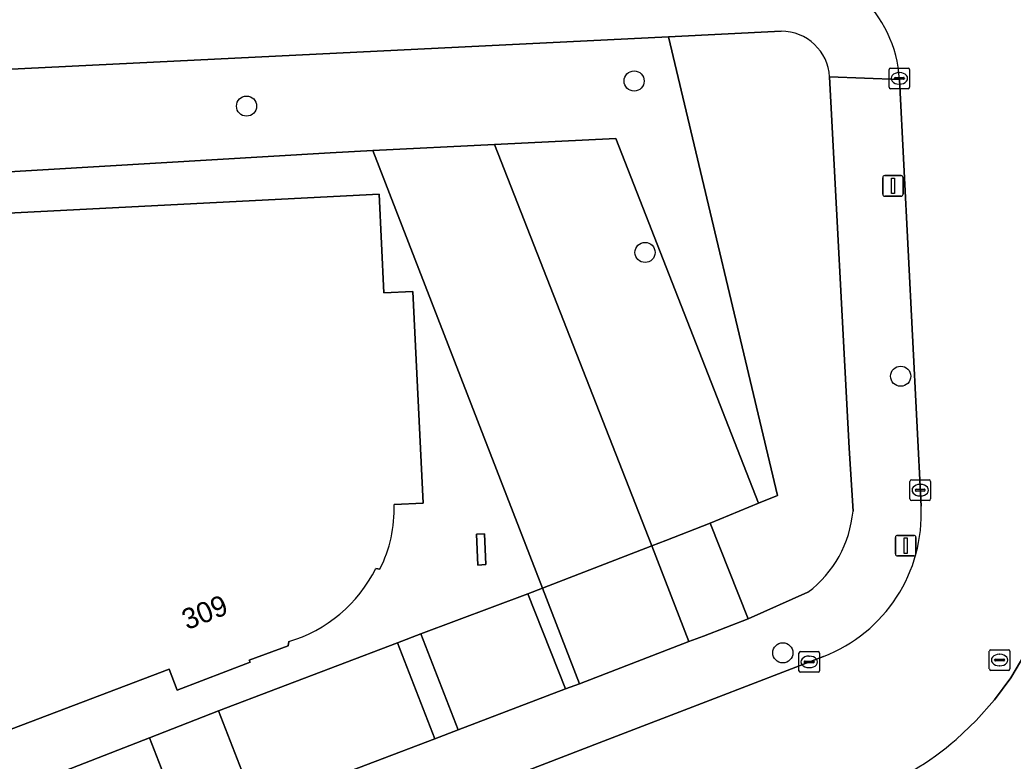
# Model space of a CAD drawing. Extents: x 161248 to 161848, y 384871 to 385383.
# Drawn here: x 161346.09 to 161394.3, y 385303.54 to 385339.5 of the extents above; entities that cross this region are included whole.
import ezdxf

# ---------------------------------------------------------------- set-up
doc = ezdxf.new("R2010")
doc.units = 0
for name, color, linetype in [('IMGEO_Boom', 7, 'Continuous'), ('IMGEO_Erf', 7, 'Continuous'), ('IMGEO_Groenvoorziening', 7, 'Continuous'), ('IMGEO_Kolk', 7, 'Continuous'), ('IMGEO_Lichtmast', 7, 'Continuous'), ('IMGEO_Muur', 7, 'Continuous'), ('IMGEO_Pand', 7, 'Continuous'), ('IMGEO_Pand_nummerreeks', 7, 'Continuous'), ('IMGEO_Parkeervlak_open', 7, 'Continuous'), ('IMGEO_Rijbaan_lokaal_open', 7, 'Continuous'), ('IMGEO_Rioolput', 7, 'Continuous'), ('IMGEO_Voetpad_open', 7, 'Continuous')]:
    doc.layers.add(name, color=color, linetype=linetype)

msp = doc.modelspace()

# ---------------------------------------------------------------- linework, layer by layer
at = {"layer": 'IMGEO_Boom'}
for centre in [(161375.901, 385336.536), (161357.09, 385335.318), (161376.431, 385328.218), (161388.837, 385322.213), (161383.12, 385308.792)]:
    msp.add_circle(centre, 0.489, dxfattribs=at)
at = {"layer": 'IMGEO_Erf'}
for points in [[(161363.214, 385333.159), (161361.151, 385333.056), (161338.98, 385331.746), (161339.195, 385329.807), (161363.523, 385331.042), (161363.758, 385326.266), (161365.156, 385326.33), (161365.668, 385316.057), (161364.248, 385315.991)], [(161359.136, 385309.338), (161359.113, 385309.131), (161357.21, 385308.445), (161357.263, 385308.334), (161353.721, 385306.981), (161353.329, 385308.005), (161341.943, 385303.675), (161342.253, 385300.73), (161342.45, 385300.807), (161343.848, 385301.35), (161352.373, 385304.672), (161354.992, 385305.692), (161355.731, 385305.973), (161364.421, 385309.284), (161365.542, 385309.711), (161370.74, 385311.66), (161371.446, 385311.929), (161363.214, 385333.159)], [(161363.555, 385312.846), (161363.368, 385312.892)]]:
    msp.add_lwpolyline(points, dxfattribs=at)
msp.add_lwpolyline([(161368.248, 385314.544), (161368.639, 385314.561), (161368.711, 385313.075), (161368.321, 385313.051)], close=True, dxfattribs=at)
for centre, radius, start, end in [((161357.926, 385315.735), 6.328, 332.8311, 2.3159), ((161357.166, 385315.98), 6.928, 286.5174, 333.5292)]:
    msp.add_arc(centre, radius, start, end, dxfattribs=at)
at = {"layer": 'IMGEO_Groenvoorziening'}
for points in [[(161383.037, 385338.948), (161377.566, 385338.678), (161382.867, 385316.429), (161381.942, 385316.048), (161379.589, 385315.08), (161381.442, 385310.439), (161384.338, 385311.736)], [(161386.525, 385315.672), (161386.346, 385318.723), (161385.386, 385336.732)]]:
    msp.add_lwpolyline(points, dxfattribs=at)
msp.add_lwpolyline([(161377.566, 385338.678), (161338.425, 385336.75), (161338.98, 385331.746), (161361.151, 385333.056), (161363.214, 385333.159), (161369.13, 385333.454), (161375.009, 385333.746), (161381.942, 385316.048), (161382.867, 385316.429)], close=True, dxfattribs=at)
for centre, radius, start, end in [((161383.046, 385336.605), 2.343, 3.1079, 90.2297), ((161380.953, 385316.193), 5.597, 307.2206, 354.6628)]:
    msp.add_arc(centre, radius, start, end, dxfattribs=at)
at = {"layer": 'IMGEO_Kolk'}
for p, q in [((161388.273, 385336.238), (161388.273, 385337.09)), ((161388.348, 385337.164), (161389.2, 385337.164)), ((161388.761, 385336.944), (161388.786, 385336.944)), ((161389.274, 385337.09), (161389.274, 385336.238)), ((161388.532, 385336.658), (161388.532, 385336.67)), ((161388.97, 385336.621), (161388.572, 385336.621)), ((161388.575, 385336.707), (161388.973, 385336.707)), ((161388.784, 385336.384), (161388.759, 385336.384)), ((161389.016, 385336.67), (161389.016, 385336.658)), ((161389.2, 385336.164), (161388.348, 385336.164)), ((161389.289, 385316.259), (161389.289, 385317.111)), ((161389.364, 385317.185), (161390.216, 385317.185)), ((161390.29, 385317.111), (161390.29, 385316.259)), ((161389.548, 385316.679), (161389.548, 385316.691)), ((161389.986, 385316.642), (161389.588, 385316.642)), ((161389.591, 385316.728), (161389.989, 385316.728)), ((161389.777, 385316.965), (161389.802, 385316.965)), ((161390.032, 385316.691), (161390.032, 385316.679)), ((161390.216, 385316.185), (161389.364, 385316.185)), ((161389.8, 385316.405), (161389.775, 385316.405)), ((161383.974, 385308.853), (161384.826, 385308.853)), ((161383.899, 385307.927), (161383.899, 385308.779)), ((161384.158, 385308.347), (161384.158, 385308.359)), ((161384.201, 385308.396), (161384.599, 385308.396)), ((161384.387, 385308.633), (161384.412, 385308.633)), ((161384.642, 385308.359), (161384.642, 385308.347)), ((161384.9, 385308.779), (161384.9, 385307.927)), ((161384.596, 385308.31), (161384.198, 385308.31)), ((161384.41, 385308.073), (161384.385, 385308.073)), ((161384.826, 385307.853), (161383.974, 385307.853))]:
    msp.add_line(p, q, dxfattribs=at)
for points in [[(161388.273, 385336.238), (161388.273, 385337.09)], [(161388.348, 385337.164), (161389.2, 385337.164)], [(161389.274, 385337.09), (161389.274, 385336.238)], [(161389.2, 385336.164), (161388.348, 385336.164)], [(161389.289, 385316.259), (161389.289, 385317.111)], [(161389.364, 385317.185), (161390.216, 385317.185)], [(161390.29, 385317.111), (161390.29, 385316.259)], [(161390.216, 385316.185), (161389.364, 385316.185)], [(161383.974, 385308.853), (161384.826, 385308.853)], [(161383.899, 385307.927), (161383.899, 385308.779)], [(161384.9, 385308.779), (161384.9, 385307.927)], [(161384.826, 385307.853), (161383.974, 385307.853)]]:
    msp.add_lwpolyline(points, dxfattribs=at)
for centre, radius, start, end in [((161388.35, 385337.088), 0.0765, 91.552, 178.448), ((161388.35, 385337.088), 0.0765, 91.552, 178.448), ((161389.198, 385337.088), 0.0765, 1.552, 88.448), ((161389.198, 385337.088), 0.0765, 1.552, 88.448), ((161388.572, 385336.667), 0.0403, 85.8775, 175.7526), ((161388.569, 385336.657), 0.0366, 178.938, 274.7102), ((161388.973, 385336.664), 0.043, 264.8664, 352.4533), ((161388.977, 385336.669), 0.0386, 1.7309, 96.639), ((161388.35, 385336.24), 0.0765, 181.552, 268.448), ((161388.35, 385336.24), 0.0765, 181.552, 268.448), ((161389.198, 385336.24), 0.0765, 271.552, 358.448), ((161389.198, 385336.24), 0.0765, 271.552, 358.448), ((161389.366, 385317.109), 0.0765, 91.552, 178.448), ((161389.366, 385317.109), 0.0765, 91.552, 178.448), ((161390.214, 385317.109), 0.0765, 1.552, 88.448), ((161390.214, 385317.109), 0.0765, 1.552, 88.448), ((161389.588, 385316.688), 0.0403, 85.8775, 175.7526), ((161389.585, 385316.678), 0.0366, 178.938, 274.7102), ((161389.989, 385316.685), 0.043, 264.8664, 352.4533), ((161389.993, 385316.69), 0.0386, 1.7309, 96.639), ((161389.366, 385316.261), 0.0765, 181.552, 268.448), ((161389.366, 385316.261), 0.0765, 181.552, 268.448), ((161390.214, 385316.261), 0.0765, 271.552, 358.448), ((161390.214, 385316.261), 0.0765, 271.552, 358.448), ((161383.976, 385308.777), 0.0765, 91.552, 178.448), ((161383.976, 385308.777), 0.0765, 91.552, 178.448), ((161384.824, 385308.777), 0.0765, 1.552, 88.448), ((161384.824, 385308.777), 0.0765, 1.552, 88.448), ((161384.198, 385308.356), 0.0403, 85.8775, 175.7526), ((161384.603, 385308.358), 0.0386, 1.7309, 96.639), ((161383.976, 385307.929), 0.0765, 181.552, 268.448), ((161383.976, 385307.929), 0.0765, 181.552, 268.448), ((161384.195, 385308.346), 0.0366, 178.938, 274.7102), ((161384.599, 385308.353), 0.043, 264.8664, 352.4533), ((161384.824, 385307.929), 0.0765, 271.552, 358.448), ((161384.824, 385307.929), 0.0765, 271.552, 358.448)]:
    msp.add_arc(centre, radius, start, end, dxfattribs=at)
for centre, major_axis, ratio, start_param, end_param in [((161388.76, 385336.664), (-0.387, 0.002), 0.722429, 4.712389, 7.853982), ((161388.785, 385336.664), (-0.39, 0.002), 0.717154, 1.570796, 4.712389), ((161389.776, 385316.685), (-0.387, 0.002), 0.722429, 4.712389, 7.853982), ((161389.801, 385316.685), (-0.39, 0.002), 0.717154, 1.570796, 4.712389), ((161384.386, 385308.353), (-0.387, 0.002), 0.722429, 4.712389, 7.853982), ((161384.411, 385308.353), (-0.39, 0.002), 0.717154, 1.570796, 4.712389)]:
    msp.add_ellipse(centre, major_axis=major_axis, ratio=ratio, start_param=start_param, end_param=end_param, dxfattribs=at)
at = {"layer": 'IMGEO_Lichtmast'}
for p, q in [((161387.966, 385331.046), (161387.966, 385331.846)), ((161387.966, 385331.846), (161387.966, 385331.046)), ((161388.066, 385331.946), (161388.856, 385331.946)), ((161388.856, 385331.946), (161388.066, 385331.946)), ((161388.956, 385331.846), (161388.956, 385331.046)), ((161388.956, 385331.046), (161388.956, 385331.846)), ((161388.856, 385330.946), (161388.066, 385330.946)), ((161388.066, 385330.946), (161388.856, 385330.946)), ((161388.587, 385313.592), (161388.587, 385314.392)), ((161388.587, 385314.392), (161388.587, 385313.592)), ((161388.687, 385314.492), (161389.477, 385314.492)), ((161389.477, 385314.492), (161388.687, 385314.492)), ((161389.577, 385314.392), (161389.577, 385313.592)), ((161389.577, 385313.592), (161389.577, 385314.392)), ((161389.477, 385313.492), (161388.687, 385313.492)), ((161388.687, 385313.492), (161389.477, 385313.492))]:
    msp.add_line(p, q, dxfattribs=at)
for points in [[(161388.386, 385331.821), (161388.536, 385331.821), (161388.536, 385331.071), (161388.386, 385331.071), (161388.386, 385331.821)], [(161389.007, 385314.367), (161389.157, 385314.367), (161389.157, 385313.617), (161389.007, 385313.617), (161389.007, 385314.367)]]:
    msp.add_lwpolyline(points, dxfattribs=at)
for centre, start, end in [((161388.066, 385331.846), 90, 180), ((161388.066, 385331.846), 90, 180), ((161388.856, 385331.846), 0, 90), ((161388.856, 385331.846), 360, 90), ((161388.066, 385331.046), 180, 270), ((161388.066, 385331.046), 180, 270), ((161388.856, 385331.046), 270, 0), ((161388.856, 385331.046), 270, 0), ((161388.687, 385314.392), 90, 180), ((161388.687, 385314.392), 90, 180), ((161389.477, 385314.392), 0, 90), ((161389.477, 385314.392), 360, 90), ((161388.687, 385313.592), 180, 270), ((161388.687, 385313.592), 180, 270), ((161389.477, 385313.592), 270, 0), ((161389.477, 385313.592), 270, 0)]:
    msp.add_arc(centre, 0.1, start, end, dxfattribs=at)
at = {"layer": 'IMGEO_Muur'}
msp.add_lwpolyline([(161368.639, 385314.561), (161368.248, 385314.544), (161368.321, 385313.051), (161368.711, 385313.075)], close=True, dxfattribs=at)
at = {"layer": 'IMGEO_Pand'}
for points in [[(161364.248, 385315.991), (161365.668, 385316.057), (161365.156, 385326.33), (161363.758, 385326.266), (161363.523, 385331.042), (161339.195, 385329.807), (161339.824, 385323.814), (161340.871, 385313.86), (161341.506, 385307.829), (161341.943, 385303.675), (161353.329, 385308.005), (161353.721, 385306.981), (161357.263, 385308.334), (161357.21, 385308.445), (161359.113, 385309.131), (161359.136, 385309.338)], [(161363.368, 385312.892), (161363.555, 385312.846)]]:
    msp.add_lwpolyline(points, dxfattribs=at)
for centre, radius, start, end in [((161357.926, 385315.735), 6.328, 332.8311, 2.3159), ((161357.166, 385315.98), 6.928, 286.5174, 333.5292)]:
    msp.add_arc(centre, radius, start, end, dxfattribs=at)
at = {"layer": 'IMGEO_Parkeervlak_open'}
for points in [[(161369.13, 385333.454), (161376.758, 385313.982), (161377.439, 385314.242), (161379.589, 385315.08), (161381.942, 385316.048), (161375.009, 385333.746)], [(161379.589, 385315.08), (161377.439, 385314.242), (161376.758, 385313.982), (161378.562, 385309.338), (161379.264, 385309.606), (161381.442, 385310.439)], [(161365.542, 385309.711), (161367.354, 385305.061), (161372.572, 385307.047), (161370.74, 385311.66)], [(161364.421, 385309.284), (161355.731, 385305.973), (161357.541, 385301.323), (161366.235, 385304.625)], [(161354.187, 385300.016), (161352.373, 385304.672), (161343.848, 385301.35), (161345.661, 385296.695)]]:
    msp.add_lwpolyline(points, close=True, dxfattribs=at)
at = {"layer": 'IMGEO_Rijbaan_lokaal_open'}
for points in [[(161388.778, 385336.601), (161389.83, 385315.914)], [(161385.091, 385308.618), (161379.805, 385306.58), (161374.2, 385304.421), (161328.923, 385286.962)], [(161391.537, 385304.596), (161392.505, 385305.512), (161393.388, 385306.512), (161394.178, 385307.586), (161394.868, 385308.726)]]:
    msp.add_lwpolyline(points, dxfattribs=at)
msp.add_lwpolyline([(161369.13, 385333.454), (161363.214, 385333.159), (161371.446, 385311.929), (161376.758, 385313.982)], close=True, dxfattribs=at)
for centre, radius, start, end in [((161382.886, 385336.302), 5.9, 2.9092, 92.7063), ((161382.425, 385315.537), 7.415, 291.0756, 2.9142), ((161381.837, 385315.821), 14.836, 290.8957, 310.8329)]:
    msp.add_arc(centre, radius, start, end, dxfattribs=at)
at = {"layer": 'IMGEO_Rioolput'}
for p, q in [((161393.141, 385308.016), (161393.141, 385308.868)), ((161393.216, 385308.942), (161394.068, 385308.942)), ((161394.142, 385308.868), (161394.142, 385308.016)), ((161393.4, 385308.436), (161393.4, 385308.448)), ((161393.838, 385308.399), (161393.44, 385308.399)), ((161393.443, 385308.485), (161393.841, 385308.485)), ((161393.629, 385308.722), (161393.654, 385308.722)), ((161393.884, 385308.448), (161393.884, 385308.436)), ((161394.068, 385307.942), (161393.216, 385307.942)), ((161393.652, 385308.162), (161393.627, 385308.162))]:
    msp.add_line(p, q, dxfattribs=at)
for points in [[(161393.141, 385308.016), (161393.141, 385308.868)], [(161393.216, 385308.942), (161394.068, 385308.942)], [(161394.142, 385308.868), (161394.142, 385308.016)], [(161394.068, 385307.942), (161393.216, 385307.942)]]:
    msp.add_lwpolyline(points, dxfattribs=at)
for centre, radius, start, end in [((161393.218, 385308.866), 0.0765, 91.552, 178.448), ((161393.218, 385308.866), 0.0765, 91.552, 178.448), ((161394.066, 385308.866), 0.0765, 1.552, 88.448), ((161394.066, 385308.866), 0.0765, 1.552, 88.448), ((161393.44, 385308.445), 0.0403, 85.8775, 175.7526), ((161393.437, 385308.435), 0.0366, 178.938, 274.7102), ((161393.841, 385308.442), 0.043, 264.8664, 352.4533), ((161393.845, 385308.447), 0.0386, 1.7309, 96.639), ((161393.218, 385308.018), 0.0765, 181.552, 268.448), ((161393.218, 385308.018), 0.0765, 181.552, 268.448), ((161394.066, 385308.018), 0.0765, 271.552, 358.448), ((161394.066, 385308.018), 0.0765, 271.552, 358.448)]:
    msp.add_arc(centre, radius, start, end, dxfattribs=at)
for centre, major_axis, ratio, start_param, end_param in [((161393.628, 385308.442), (-0.387, 0.002), 0.722429, 4.712389, 7.853982), ((161393.653, 385308.442), (-0.39, 0.002), 0.717154, 1.570796, 4.712389)]:
    msp.add_ellipse(centre, major_axis=major_axis, ratio=ratio, start_param=start_param, end_param=end_param, dxfattribs=at)
at = {"layer": 'IMGEO_Voetpad_open'}
for points in [[(161306.636, 385334.858), (161313.981, 385335.418), (161321.75, 385335.94), (161338.425, 385336.75), (161377.566, 385338.678), (161383.037, 385338.948)], [(161400.097, 385307.562), (161399.745, 385314.686), (161398.601, 385337.878), (161395.736, 385336.901), (161396.614, 385317.218), (161396.664, 385316.508), (161396.675, 385315.878), (161396.609, 385314.509), (161396.42, 385313.152), (161396.112, 385311.817), (161395.685, 385310.515), (161395.144, 385309.256), (161394.868, 385308.726), (161394.178, 385307.586), (161393.388, 385306.512), (161392.505, 385305.512), (161391.537, 385304.596)], [(161388.778, 385336.601), (161385.386, 385336.732), (161386.346, 385318.723), (161386.525, 385315.672)], [(161385.386, 385336.732), (161388.778, 385336.601)], [(161389.83, 385315.914), (161388.778, 385336.601)], [(161384.338, 385311.736), (161381.442, 385310.439), (161379.264, 385309.606), (161378.562, 385309.338), (161373.246, 385307.287), (161372.572, 385307.047), (161367.354, 385305.061), (161366.235, 385304.625), (161357.541, 385301.323), (161354.187, 385300.016), (161345.661, 385296.695), (161344.263, 385296.151), (161339.883, 385294.445), (161338.206, 385293.792), (161331.59, 385291.215), (161327.022, 385289.445)], [(161328.923, 385286.962), (161374.2, 385304.421), (161379.805, 385306.58), (161385.091, 385308.618)]]:
    msp.add_lwpolyline(points, dxfattribs=at)
for points in [[(161371.446, 385311.929), (161373.246, 385307.287), (161378.562, 385309.338), (161376.758, 385313.982)], [(161370.74, 385311.66), (161372.572, 385307.047), (161373.246, 385307.287), (161371.446, 385311.929)], [(161365.542, 385309.711), (161364.421, 385309.284), (161366.235, 385304.625), (161367.354, 385305.061)], [(161355.731, 385305.973), (161354.992, 385305.692), (161352.373, 385304.672), (161354.187, 385300.016), (161357.541, 385301.323)]]:
    msp.add_lwpolyline(points, close=True, dxfattribs=at)
for centre, radius, start, end in [((161382.886, 385336.302), 5.9, 2.9092, 92.7063), ((161383.046, 385336.605), 2.343, 3.1079, 90.2297), ((161380.953, 385316.193), 5.597, 307.2206, 354.6628), ((161382.425, 385315.537), 7.415, 291.0756, 2.9142), ((161381.837, 385315.821), 14.836, 290.8957, 310.8329)]:
    msp.add_arc(centre, radius, start, end, dxfattribs=at)

# ---------------------------------------------------------------- texts
at = {"layer": 'IMGEO_Pand_nummerreeks'}
msp.add_text('309', height=1, rotation=21.7391, dxfattribs=at).set_placement((161354.204, 385309.887))

doc.saveas('drawing.dxf')
